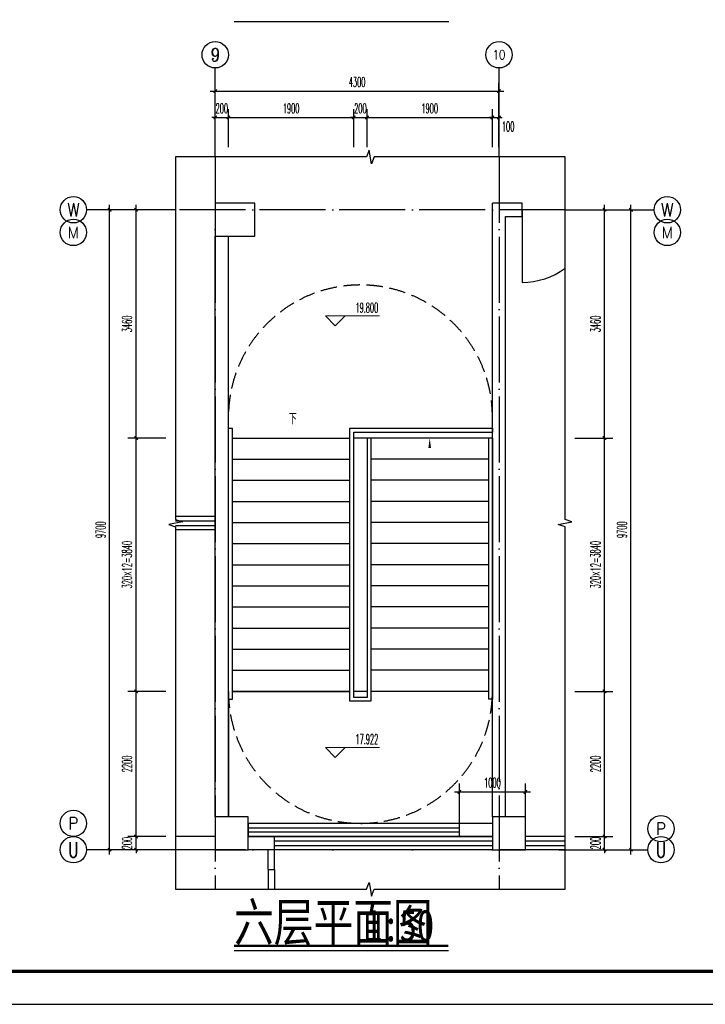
# Model space of a CAD drawing. Extents: x 1779708 to 7299578, y -1121471 to 88434.
# Tile 719 of 1056: x 6187186 to 6197575, y -973850 to -958926. Entities that reach past the tile are written whole.
import ezdxf
from ezdxf.enums import TextEntityAlignment as Align

# ---------------------------------------------------------------- set-up
doc = ezdxf.new("R2010")
doc.units = 0
doc.header["$LTSCALE"] = 1000
doc.header["$MEASUREMENT"] = 0
doc.linetypes.add('DASH', pattern=[0.35, 0.25, -0.1])
doc.linetypes.add('DOTE', pattern=[2.42, 2, -0.2, 0.02, -0.2])
doc.layers.get('0').update_dxf_attribs({"linetype": 'CONTINUOUS'})
doc.layers.get('Defpoints').update_dxf_attribs({"linetype": 'CONTINUOUS'})
for name, color, linetype in [('AXIS', 3, 'CONTINUOUS'), ('AXIS_TEXT', 7, 'CONTINUOUS'), ('DIM_SYMB', 3, 'CONTINUOUS'), ('DOTE', 1, 'DOTE'), ('PUB_DIM', 3, 'CONTINUOUS'), ('PUB_TEXT', 7, 'CONTINUOUS'), ('PUB_TITLE', 4, 'CONTINUOUS'), ('STAIR', 2, 'CONTINUOUS'), ('WALL', 255, 'CONTINUOUS'), ('WINDOW', 2, 'CONTINUOUS'), ('可见线', 6, 'CONTINUOUS'), ('填充细线', 8, 'CONTINUOUS'), ('室外构件', 4, 'CONTINUOUS'), ('栏杆', 6, 'CONTINUOUS')]:
    doc.layers.add(name, color=color, linetype=linetype)
doc.layers.add('DIM_ELEV', color=3, linetype='CONTINUOUS', lineweight=13)
doc.styles.add('-仿宋_GB2312', font='txt', dxfattribs={"width": 0.8})
doc.styles.add('_TCH_AXIS', font='COMPLEX', dxfattribs={"bigfont": 'GBCBIG'})
doc.styles.add('_TCH_DIM', font='SIMPLEX.shx', dxfattribs={"width": 0.7, "bigfont": 'GBCBIG.shx'})
doc.styles.add('_TCH_DIM_T3', font='SIMPLEX.shx', dxfattribs={"width": 0.494118, "bigfont": 'GBCBIG.shx'})
doc.styles.add('COMPLEX', font='COMPLEX')
doc.dimstyles.new('_TCH_ARCH&&50', dxfattribs={"dimtxt": 148.75, "dimasz": 50, "dimexe": 125, "dimexo": 150, "dimgap": 63.125, "dimtad": 1, "dimdec": 0, "dimzin": 0, "dimdsep": 46, "dimtxsty": '_TCH_DIM_T3', "dimblk": 'ARCHTICK', "dimcen": 0.09, "dimdle": 75, "dimclrt": 7, "dimazin": 2, "dimtfac": 1, "dimtdec": 0, "dimtix": 1, "dimtmove": 2, "dimatfit": 3, "dimfxl": 250, "dimtolj": 1, "dimtzin": 0, "dimarcsym": 0})

# ---------------------------------------------------------------- blocks, each defined once
blk = doc.blocks.new('A$C3D8761CE')
at = {"layer": 'PUB_TITLE'}
blk.add_lwpolyline([(0, 0), (84100, 0), (84100, 59400), (0, 59400)], close=True, dxfattribs=at)
at = {"layer": 'PUB_TITLE', "const_width": 100}
blk.add_lwpolyline([(2500, 1000), (83100, 1000), (83100, 58400), (2500, 58400)], close=True, dxfattribs=at)
blk = doc.blocks.new('_AXISO')
blk.add_circle((0, 0), 0.5)
at = {"layer": 'AXIS_TEXT', "style": 'COMPLEX', "width": 1.041667}
blk.add_attdef('A', text='', height=0.56, dxfattribs=at).set_placement((-0.25, -0.28), (0.25, -0.28), align=Align.FIT)
blk = doc.blocks.new('_ArchTick')
at = {"color": 0, "linetype": 'ByBlock', "const_width": 0.4}
blk.add_lwpolyline([(-0.5, -0.5), (0.5, 0.5)], dxfattribs=at)
blk = doc.blocks.new('*D2071')
at = {"layer": 'Defpoints', "color": 0, "transparency": 16777216}
for p in [(6195449, -961807), (6196049, -961807), (6195449, -965267)]:
    blk.add_point(p, dxfattribs=at)
at = {"layer": 'PUB_DIM', "color": 0, "lineweight": -2, "transparency": 16777216}
for p, q in [((6195599, -961807), (6196174, -961807)), ((6196049, -965342), (6196049, -961732)), ((6195599, -965267), (6196174, -965267))]:
    blk.add_line(p, q, dxfattribs=at)
at = {"layer": 'PUB_DIM', "color": 0, "lineweight": -2, "transparency": 16777216, "xscale": 50, "yscale": 50, "zscale": 50}
for p, rotation in [((6196049, -961807), 90), ((6196049, -965267), 270)]:
    blk.add_blockref('_ArchTick', p, dxfattribs=dict(at, rotation=rotation))
at = {"layer": 'PUB_DIM', "color": 7, "transparency": 16777216, "insert": (6195912, -963537), "char_height": 148.8, "attachment_point": 5, "rotation": 90, "style": '_TCH_DIM_T3'}
blk.add_mtext('\\A1;3460', dxfattribs=at)
blk = doc.blocks.new('*D2072')
at = {"layer": 'Defpoints', "color": 0, "transparency": 16777216}
for p in [(6195449, -965267), (6196049, -965267), (6195449, -969107)]:
    blk.add_point(p, dxfattribs=at)
at = {"layer": 'PUB_DIM', "color": 0, "lineweight": -2, "transparency": 16777216}
for p, q in [((6195599, -965267), (6196174, -965267)), ((6196049, -969182), (6196049, -965192)), ((6195599, -969107), (6196174, -969107))]:
    blk.add_line(p, q, dxfattribs=at)
at = {"layer": 'PUB_DIM', "color": 0, "lineweight": -2, "transparency": 16777216, "xscale": 50, "yscale": 50, "zscale": 50}
for p, rotation in [((6196049, -965267), 90), ((6196049, -969107), 270)]:
    blk.add_blockref('_ArchTick', p, dxfattribs=dict(at, rotation=rotation))
at = {"layer": 'PUB_DIM', "color": 7, "transparency": 16777216, "insert": (6195912, -967187), "char_height": 148.75, "attachment_point": 5, "rotation": 90, "style": '_TCH_DIM_T3'}
blk.add_mtext('\\A1;320×12=3840', dxfattribs=at)
blk = doc.blocks.new('*D2073')
at = {"layer": 'Defpoints', "color": 0, "transparency": 16777216}
for p in [(6195449, -969107), (6196049, -969107), (6195449, -971307)]:
    blk.add_point(p, dxfattribs=at)
at = {"layer": 'PUB_DIM', "color": 0, "lineweight": -2, "transparency": 16777216}
for p, q in [((6195599, -969107), (6196174, -969107)), ((6196049, -971382), (6196049, -969032)), ((6195599, -971307), (6196174, -971307))]:
    blk.add_line(p, q, dxfattribs=at)
at = {"layer": 'PUB_DIM', "color": 0, "lineweight": -2, "transparency": 16777216, "xscale": 50, "yscale": 50, "zscale": 50}
for p, rotation in [((6196049, -969107), 90), ((6196049, -971307), 270)]:
    blk.add_blockref('_ArchTick', p, dxfattribs=dict(at, rotation=rotation))
at = {"layer": 'PUB_DIM', "color": 7, "transparency": 16777216, "insert": (6195912, -970207), "char_height": 148.8, "attachment_point": 5, "rotation": 90, "style": '_TCH_DIM_T3'}
blk.add_mtext('\\A1;2200', dxfattribs=at)
blk = doc.blocks.new('*D2074')
at = {"layer": 'Defpoints', "color": 0, "transparency": 16777216}
for p in [(6195449, -971307), (6196049, -971307), (6195449, -971507)]:
    blk.add_point(p, dxfattribs=at)
at = {"layer": 'PUB_DIM', "color": 0, "lineweight": -2, "transparency": 16777216}
for p, q in [((6195599, -971307), (6196174, -971307)), ((6196049, -971307), (6196049, -971257)), ((6196049, -971507), (6196049, -971307)), ((6195599, -971507), (6196174, -971507)), ((6196049, -971507), (6196049, -971557))]:
    blk.add_line(p, q, dxfattribs=at)
at = {"layer": 'PUB_DIM', "color": 0, "lineweight": -2, "transparency": 16777216, "xscale": 50, "yscale": 50, "zscale": 50}
for p, rotation in [((6196049, -971307), 270), ((6196049, -971507), 90)]:
    blk.add_blockref('_ArchTick', p, dxfattribs=dict(at, rotation=rotation))
at = {"layer": 'PUB_DIM', "color": 7, "transparency": 16777216, "insert": (6195912, -971407), "char_height": 148.8, "attachment_point": 5, "rotation": 90, "style": '_TCH_DIM_T3'}
blk.add_mtext('\\A1;200', dxfattribs=at)
blk = doc.blocks.new('*D2075')
at = {"layer": 'Defpoints', "color": 0, "transparency": 16777216}
for p in [(6188950, -961807), (6189550, -961807), (6189550, -965267)]:
    blk.add_point(p, dxfattribs=at)
at = {"layer": 'PUB_DIM', "color": 0, "lineweight": -2, "transparency": 16777216}
for p, q in [((6189400, -961807), (6188825, -961807)), ((6188950, -965342), (6188950, -961732)), ((6189400, -965267), (6188825, -965267))]:
    blk.add_line(p, q, dxfattribs=at)
at = {"layer": 'PUB_DIM', "color": 0, "lineweight": -2, "transparency": 16777216, "xscale": 50, "yscale": 50, "zscale": 50}
for p, rotation in [((6188950, -961807), 90), ((6188950, -965267), 270)]:
    blk.add_blockref('_ArchTick', p, dxfattribs=dict(at, rotation=rotation))
at = {"layer": 'PUB_DIM', "color": 7, "transparency": 16777216, "insert": (6188813, -963537), "char_height": 148.8, "attachment_point": 5, "rotation": 90, "style": '_TCH_DIM_T3'}
blk.add_mtext('\\A1;3460', dxfattribs=at)
blk = doc.blocks.new('*D2076')
at = {"layer": 'Defpoints', "color": 0, "transparency": 16777216}
for p in [(6188950, -965267), (6189550, -965267), (6189550, -969107)]:
    blk.add_point(p, dxfattribs=at)
at = {"layer": 'PUB_DIM', "color": 0, "lineweight": -2, "transparency": 16777216}
for p, q in [((6189400, -965267), (6188825, -965267)), ((6188950, -969182), (6188950, -965192)), ((6189400, -969107), (6188825, -969107))]:
    blk.add_line(p, q, dxfattribs=at)
at = {"layer": 'PUB_DIM', "color": 0, "lineweight": -2, "transparency": 16777216, "xscale": 50, "yscale": 50, "zscale": 50}
for p, rotation in [((6188950, -965267), 90), ((6188950, -969107), 270)]:
    blk.add_blockref('_ArchTick', p, dxfattribs=dict(at, rotation=rotation))
at = {"layer": 'PUB_DIM', "color": 7, "transparency": 16777216, "insert": (6188813, -967187), "char_height": 148.75, "attachment_point": 5, "rotation": 90, "style": '_TCH_DIM_T3'}
blk.add_mtext('\\A1;320×12=3840', dxfattribs=at)
blk = doc.blocks.new('*D2077')
at = {"layer": 'Defpoints', "color": 0, "transparency": 16777216}
for p in [(6188950, -969107), (6189550, -969107), (6189550, -971307)]:
    blk.add_point(p, dxfattribs=at)
at = {"layer": 'PUB_DIM', "color": 0, "lineweight": -2, "transparency": 16777216}
for p, q in [((6189400, -969107), (6188825, -969107)), ((6188950, -971382), (6188950, -969032)), ((6189400, -971307), (6188825, -971307))]:
    blk.add_line(p, q, dxfattribs=at)
at = {"layer": 'PUB_DIM', "color": 0, "lineweight": -2, "transparency": 16777216, "xscale": 50, "yscale": 50, "zscale": 50}
for p, rotation in [((6188950, -969107), 90), ((6188950, -971307), 270)]:
    blk.add_blockref('_ArchTick', p, dxfattribs=dict(at, rotation=rotation))
at = {"layer": 'PUB_DIM', "color": 7, "transparency": 16777216, "insert": (6188813, -970207), "char_height": 148.8, "attachment_point": 5, "rotation": 90, "style": '_TCH_DIM_T3'}
blk.add_mtext('\\A1;2200', dxfattribs=at)
blk = doc.blocks.new('*D2078')
at = {"layer": 'Defpoints', "color": 0, "transparency": 16777216}
for p in [(6188950, -971307), (6189550, -971307), (6189550, -971507)]:
    blk.add_point(p, dxfattribs=at)
at = {"layer": 'PUB_DIM', "color": 0, "lineweight": -2, "transparency": 16777216}
for p, q in [((6189400, -971307), (6188825, -971307)), ((6188950, -971307), (6188950, -971257)), ((6188950, -971507), (6188950, -971307)), ((6189400, -971507), (6188825, -971507)), ((6188950, -971507), (6188950, -971557))]:
    blk.add_line(p, q, dxfattribs=at)
at = {"layer": 'PUB_DIM', "color": 0, "lineweight": -2, "transparency": 16777216, "xscale": 50, "yscale": 50, "zscale": 50}
for p, rotation in [((6188950, -971307), 270), ((6188950, -971507), 90)]:
    blk.add_blockref('_ArchTick', p, dxfattribs=dict(at, rotation=rotation))
at = {"layer": 'PUB_DIM', "color": 7, "transparency": 16777216, "insert": (6188813, -971407), "char_height": 148.8, "attachment_point": 5, "rotation": 90, "style": '_TCH_DIM_T3'}
blk.add_mtext('\\A1;200', dxfattribs=at)
blk = doc.blocks.new('*D2079')
at = {"layer": 'Defpoints', "color": 0, "transparency": 16777216}
for p in [(6188549, -961807), (6189150, -961807), (6189150, -971507)]:
    blk.add_point(p, dxfattribs=at)
at = {"layer": 'PUB_DIM', "color": 0, "lineweight": -2, "transparency": 16777216}
for p, q in [((6189000, -961807), (6188424, -961807)), ((6188549, -971582), (6188549, -961732)), ((6189000, -971507), (6188424, -971507))]:
    blk.add_line(p, q, dxfattribs=at)
at = {"layer": 'PUB_DIM', "color": 0, "lineweight": -2, "transparency": 16777216, "xscale": 50, "yscale": 50, "zscale": 50}
for p, rotation in [((6188549, -961807), 90), ((6188549, -971507), 270)]:
    blk.add_blockref('_ArchTick', p, dxfattribs=dict(at, rotation=rotation))
at = {"layer": 'PUB_DIM', "color": 7, "transparency": 16777216, "insert": (6188412, -966657), "char_height": 148.8, "attachment_point": 5, "rotation": 90, "style": '_TCH_DIM_T3'}
blk.add_mtext('\\A1;9700', dxfattribs=at)
blk = doc.blocks.new('*D2080')
at = {"layer": 'Defpoints', "color": 0, "transparency": 16777216}
for p in [(6195848, -961807), (6196449, -961807), (6195848, -971507)]:
    blk.add_point(p, dxfattribs=at)
at = {"layer": 'PUB_DIM', "color": 0, "lineweight": -2, "transparency": 16777216}
for p, q in [((6195998, -961807), (6196574, -961807)), ((6196449, -971582), (6196449, -961732)), ((6195998, -971507), (6196574, -971507))]:
    blk.add_line(p, q, dxfattribs=at)
at = {"layer": 'PUB_DIM', "color": 0, "lineweight": -2, "transparency": 16777216, "xscale": 50, "yscale": 50, "zscale": 50}
for p, rotation in [((6196449, -961807), 90), ((6196449, -971507), 270)]:
    blk.add_blockref('_ArchTick', p, dxfattribs=dict(at, rotation=rotation))
at = {"layer": 'PUB_DIM', "color": 7, "transparency": 16777216, "insert": (6196312, -966657), "char_height": 148.8, "attachment_point": 5, "rotation": 90, "style": '_TCH_DIM_T3'}
blk.add_mtext('\\A1;9700', dxfattribs=at)
blk = doc.blocks.new('*D2081')
at = {"layer": 'Defpoints', "color": 0, "transparency": 16777216}
for p in [(6194449, -960408), (6194349, -961008), (6194449, -961008)]:
    blk.add_point(p, dxfattribs=at)
at = {"layer": 'PUB_DIM', "color": 0, "lineweight": -2, "transparency": 16777216}
for p, q in [((6194349, -960858), (6194349, -960283)), ((6194449, -960858), (6194449, -960283)), ((6194349, -960408), (6194299, -960408)), ((6194349, -960408), (6194449, -960408)), ((6194449, -960408), (6194499, -960408))]:
    blk.add_line(p, q, dxfattribs=at)
at = {"layer": 'PUB_DIM', "color": 0, "lineweight": -2, "transparency": 16777216, "xscale": 50, "yscale": 50, "zscale": 50}
blk.add_blockref('_ArchTick', (6194349, -960408), dxfattribs=at)
at = {"layer": 'PUB_DIM', "color": 0, "lineweight": -2, "transparency": 16777216, "xscale": 50, "yscale": 50, "zscale": 50, "rotation": 180}
blk.add_blockref('_ArchTick', (6194449, -960408), dxfattribs=at)
at = {"layer": 'PUB_DIM', "color": 7, "transparency": 16777216, "insert": (6194587, -960546), "char_height": 148.8, "attachment_point": 5, "style": '_TCH_DIM_T3'}
blk.add_mtext('\\A1;100', dxfattribs=at)
blk = doc.blocks.new('*D2082')
at = {"layer": 'Defpoints', "color": 0, "transparency": 16777216}
for p in [(6194349, -960408), (6192449, -961008), (6194349, -961008)]:
    blk.add_point(p, dxfattribs=at)
at = {"layer": 'PUB_DIM', "color": 0, "lineweight": -2, "transparency": 16777216}
for p, q in [((6192449, -960858), (6192449, -960283)), ((6194349, -960858), (6194349, -960283)), ((6192374, -960408), (6194424, -960408))]:
    blk.add_line(p, q, dxfattribs=at)
at = {"layer": 'PUB_DIM', "color": 0, "lineweight": -2, "transparency": 16777216, "xscale": 50, "yscale": 50, "zscale": 50, "rotation": 180}
blk.add_blockref('_ArchTick', (6192449, -960408), dxfattribs=at)
at = {"layer": 'PUB_DIM', "color": 0, "lineweight": -2, "transparency": 16777216, "xscale": 50, "yscale": 50, "zscale": 50}
blk.add_blockref('_ArchTick', (6194349, -960408), dxfattribs=at)
at = {"layer": 'PUB_DIM', "color": 7, "transparency": 16777216, "insert": (6193399, -960271), "char_height": 148.8, "attachment_point": 5, "style": '_TCH_DIM_T3'}
blk.add_mtext('\\A1;1900', dxfattribs=at)
blk = doc.blocks.new('*D2083')
at = {"layer": 'Defpoints', "color": 0, "transparency": 16777216}
for p in [(6192449, -960408), (6192249, -961008), (6192449, -961008)]:
    blk.add_point(p, dxfattribs=at)
at = {"layer": 'PUB_DIM', "color": 0, "lineweight": -2, "transparency": 16777216}
for p, q in [((6192249, -960858), (6192249, -960283)), ((6192449, -960858), (6192449, -960283)), ((6192249, -960408), (6192199, -960408)), ((6192249, -960408), (6192449, -960408)), ((6192449, -960408), (6192499, -960408))]:
    blk.add_line(p, q, dxfattribs=at)
at = {"layer": 'PUB_DIM', "color": 0, "lineweight": -2, "transparency": 16777216, "xscale": 50, "yscale": 50, "zscale": 50}
blk.add_blockref('_ArchTick', (6192249, -960408), dxfattribs=at)
at = {"layer": 'PUB_DIM', "color": 0, "lineweight": -2, "transparency": 16777216, "xscale": 50, "yscale": 50, "zscale": 50, "rotation": 180}
blk.add_blockref('_ArchTick', (6192449, -960408), dxfattribs=at)
at = {"layer": 'PUB_DIM', "color": 7, "transparency": 16777216, "insert": (6192349, -960271), "char_height": 148.8, "attachment_point": 5, "style": '_TCH_DIM_T3'}
blk.add_mtext('\\A1;200', dxfattribs=at)
blk = doc.blocks.new('*D2084')
at = {"layer": 'Defpoints', "color": 0, "transparency": 16777216}
for p in [(6192249, -960408), (6190349, -961008), (6192249, -961008)]:
    blk.add_point(p, dxfattribs=at)
at = {"layer": 'PUB_DIM', "color": 0, "lineweight": -2, "transparency": 16777216}
for p, q in [((6190349, -960858), (6190349, -960283)), ((6192249, -960858), (6192249, -960283)), ((6190274, -960408), (6192324, -960408))]:
    blk.add_line(p, q, dxfattribs=at)
at = {"layer": 'PUB_DIM', "color": 0, "lineweight": -2, "transparency": 16777216, "xscale": 50, "yscale": 50, "zscale": 50, "rotation": 180}
blk.add_blockref('_ArchTick', (6190349, -960408), dxfattribs=at)
at = {"layer": 'PUB_DIM', "color": 0, "lineweight": -2, "transparency": 16777216, "xscale": 50, "yscale": 50, "zscale": 50}
blk.add_blockref('_ArchTick', (6192249, -960408), dxfattribs=at)
at = {"layer": 'PUB_DIM', "color": 7, "transparency": 16777216, "insert": (6191299, -960271), "char_height": 148.8, "attachment_point": 5, "style": '_TCH_DIM_T3'}
blk.add_mtext('\\A1;1900', dxfattribs=at)
blk = doc.blocks.new('*D2085')
at = {"layer": 'Defpoints', "color": 0, "transparency": 16777216}
for p in [(6190349, -960408), (6190149, -961008), (6190349, -961008)]:
    blk.add_point(p, dxfattribs=at)
at = {"layer": 'PUB_DIM', "color": 0, "lineweight": -2, "transparency": 16777216}
for p, q in [((6190149, -960858), (6190149, -960283)), ((6190349, -960858), (6190349, -960283)), ((6190149, -960408), (6190099, -960408)), ((6190149, -960408), (6190349, -960408)), ((6190349, -960408), (6190399, -960408))]:
    blk.add_line(p, q, dxfattribs=at)
at = {"layer": 'PUB_DIM', "color": 0, "lineweight": -2, "transparency": 16777216, "xscale": 50, "yscale": 50, "zscale": 50}
blk.add_blockref('_ArchTick', (6190149, -960408), dxfattribs=at)
at = {"layer": 'PUB_DIM', "color": 0, "lineweight": -2, "transparency": 16777216, "xscale": 50, "yscale": 50, "zscale": 50, "rotation": 180}
blk.add_blockref('_ArchTick', (6190349, -960408), dxfattribs=at)
at = {"layer": 'PUB_DIM', "color": 7, "transparency": 16777216, "insert": (6190249, -960271), "char_height": 148.8, "attachment_point": 5, "style": '_TCH_DIM_T3'}
blk.add_mtext('\\A1;200', dxfattribs=at)
blk = doc.blocks.new('*D2086')
at = {"layer": 'Defpoints', "color": 0, "transparency": 16777216}
for p in [(6194449, -960008), (6190149, -960608), (6194449, -960608)]:
    blk.add_point(p, dxfattribs=at)
at = {"layer": 'PUB_DIM', "color": 0, "lineweight": -2, "transparency": 16777216}
for p, q in [((6190149, -960458), (6190149, -959883)), ((6194449, -960458), (6194449, -959883)), ((6190074, -960008), (6194524, -960008))]:
    blk.add_line(p, q, dxfattribs=at)
at = {"layer": 'PUB_DIM', "color": 0, "lineweight": -2, "transparency": 16777216, "xscale": 50, "yscale": 50, "zscale": 50, "rotation": 180}
blk.add_blockref('_ArchTick', (6190149, -960008), dxfattribs=at)
at = {"layer": 'PUB_DIM', "color": 0, "lineweight": -2, "transparency": 16777216, "xscale": 50, "yscale": 50, "zscale": 50}
blk.add_blockref('_ArchTick', (6194449, -960008), dxfattribs=at)
at = {"layer": 'PUB_DIM', "color": 7, "transparency": 16777216, "insert": (6192299, -959871), "char_height": 148.8, "attachment_point": 5, "style": '_TCH_DIM_T3'}
blk.add_mtext('\\A1;4300', dxfattribs=at)
blk = doc.blocks.new('*D2109')
at = {"layer": 'Defpoints', "color": 0, "transparency": 16777216}
for p in [(6194849, -970630), (6193849, -971307), (6194849, -971307)]:
    blk.add_point(p, dxfattribs=at)
at = {"layer": 'PUB_DIM', "color": 0, "lineweight": -2, "transparency": 16777216}
for p, q in [((6193774, -970630), (6194924, -970630)), ((6193849, -971157), (6193849, -970505)), ((6194849, -971157), (6194849, -970505))]:
    blk.add_line(p, q, dxfattribs=at)
at = {"layer": 'PUB_DIM', "color": 0, "lineweight": -2, "transparency": 16777216, "xscale": 50, "yscale": 50, "zscale": 50, "rotation": 180}
blk.add_blockref('_ArchTick', (6193849, -970630), dxfattribs=at)
at = {"layer": 'PUB_DIM', "color": 0, "lineweight": -2, "transparency": 16777216, "xscale": 50, "yscale": 50, "zscale": 50}
blk.add_blockref('_ArchTick', (6194849, -970630), dxfattribs=at)
at = {"layer": 'PUB_DIM', "color": 7, "transparency": 16777216, "insert": (6194349, -970492), "char_height": 148.8, "attachment_point": 5, "style": '_TCH_DIM_T3'}
blk.add_mtext('\\A1;1000', dxfattribs=at)

msp = doc.modelspace()

# ---------------------------------------------------------------- linework, layer by layer
at = {"layer": 'AXIS'}
for p, q in [((6190149.2, -961008.4), (6190149.2, -959658.4)), ((6194449.2, -961008.4), (6194449.2, -959658.4)), ((6189549.2, -961807.4), (6188199.2, -961807.4)), ((6195449.2, -961807.4), (6196799.2, -961807.4)), ((6189549.2, -971507.4), (6188199.2, -971507.4)), ((6195353.8, -971507.4), (6196703.8, -971507.4))]:
    msp.add_line(p, q, dxfattribs=at)
for centre in [(6190149.2, -959458.4), (6194449.2, -959458.4), (6187999.2, -962151), (6196999.2, -962151), (6187999.2, -971107.4), (6196903.8, -971188.6)]:
    msp.add_circle(centre, 200, dxfattribs=at)
at = {"layer": 'DIM_ELEV'}
for p, q in [((6191967.9, -963567), (6191817.9, -963417)), ((6191817.9, -963417), (6192638.1, -963417)), ((6191967.9, -963567), (6192117.9, -963417)), ((6191967.9, -970107.4), (6191817.9, -969957.4)), ((6191817.9, -969957.4), (6192638.1, -969957.4)), ((6191967.9, -970107.4), (6192117.9, -969957.4))]:
    msp.add_line(p, q, dxfattribs=at)
at = {"layer": 'DIM_SYMB'}
for points in [[(6190437, -958952.6), (6193689.5, -958952.6)], [(6195449.2, -961007.4), (6192555.4, -961007.4), (6192517.2, -961112.4), (6192480.2, -960902.4), (6192442.9, -961007.4), (6189549.2, -961007.4)], [(6189549.2, -961007.4), (6189549.2, -966501.2), (6189654.2, -966539.4), (6189444.2, -966576.4), (6189549.2, -966613.7), (6189549.2, -972107.4)], [(6195449.2, -972107.4), (6195449.2, -966613.7), (6195344.2, -966575.4), (6195554.2, -966538.4), (6195449.2, -966501.2), (6195449.2, -961007.4)], [(6189549.2, -972107.4), (6192442.9, -972107.4), (6192481.2, -972002.4), (6192518.2, -972212.4), (6192555.4, -972107.4), (6195449.2, -972107.4)], [(6190434.3, -973035.6), (6193681.7, -973035.6)]]:
    msp.add_lwpolyline(points, dxfattribs=at)
msp.add_lwpolyline([(6191299.2, -965107.4, 0, 0, 0), (6191299.2, -970107.4, 0, 0, 0), (6193399.2, -970107.4, 0, 0, 0), (6193399.2, -965267.4, 0, 40, 0), (6193399.2, -965417.4, 0, 0, 0)], format="xyseb", dxfattribs=at)
at = {"layer": 'DIM_SYMB', "const_width": 35}
msp.add_lwpolyline([(6190434.3, -972965.6), (6193681.7, -972965.6)], dxfattribs=at)
at = {"layer": 'DOTE', "ltscale": 0.5}
for p, q in [((6190149.2, -961007.4), (6190149.2, -972107.4)), ((6194449.2, -961007.4), (6194449.2, -972107.4)), ((6195449.2, -961807.4), (6189549.2, -961807.4)), ((6195449.2, -971507.4), (6189549.2, -971507.4))]:
    msp.add_line(p, q, dxfattribs=at)
at = {"layer": 'STAIR'}
for p, q in [((6190349.2, -969227.4), (6190349.2, -965117.4)), ((6190349.2, -965117.4), (6190409.2, -965117.4)), ((6190409.2, -969227.4), (6190409.2, -965117.4)), ((6192189.2, -969257.4), (6192189.2, -965117.4)), ((6192189.2, -965117.4), (6194349.2, -965117.4)), ((6194349.2, -965117.4), (6194349.2, -965177.4)), ((6190349.2, -969107.4), (6190349.2, -965267.4)), ((6190409.2, -965267.4), (6192189.2, -965267.4)), ((6192249.2, -969197.4), (6192249.2, -965177.4)), ((6192249.2, -965177.4), (6194349.2, -965177.4)), ((6192249.2, -969107.4), (6192249.2, -965267.4)), ((6192449.2, -965267.4), (6192249.2, -965267.4)), ((6192449.2, -965267.4), (6192449.2, -965404.9)), ((6192509.2, -965267.4), (6192449.2, -965267.4)), ((6192449.2, -965267.4), (6192449.2, -969197.4)), ((6192509.2, -965267.4), (6192449.2, -965267.4)), ((6194289.2, -965267.4), (6192509.2, -965267.4)), ((6192509.2, -965267.4), (6192509.2, -969257.4)), ((6194349.2, -965267.4), (6194289.2, -965267.4)), ((6194289.2, -965267.4), (6194289.2, -969227.4)), ((6194349.2, -965267.4), (6194289.2, -965267.4)), ((6194349.2, -965267.4), (6194349.2, -969107.4)), ((6194349.2, -965267.4), (6194349.2, -969227.4)), ((6192449.2, -965404.9), (6192449.2, -969107.4)), ((6190409.2, -965587.4), (6192189.2, -965587.4)), ((6194289.2, -965587.4), (6192509.2, -965587.4)), ((6190409.2, -965907.4), (6192189.2, -965907.4)), ((6194289.2, -965907.4), (6192509.2, -965907.4)), ((6190409.2, -966227.4), (6192189.2, -966227.4)), ((6194289.2, -966227.4), (6192509.2, -966227.4)), ((6190409.2, -966547.4), (6192189.2, -966547.4)), ((6194289.2, -966547.4), (6192509.2, -966547.4)), ((6190409.2, -966867.4), (6192189.2, -966867.4)), ((6194289.2, -966867.4), (6192509.2, -966867.4)), ((6190409.2, -967187.4), (6192189.2, -967187.4)), ((6194289.2, -967187.4), (6192509.2, -967187.4)), ((6190409.2, -967507.4), (6192189.2, -967507.4)), ((6194289.2, -967507.4), (6192509.2, -967507.4)), ((6190409.2, -967827.4), (6192189.2, -967827.4)), ((6194289.2, -967827.4), (6192509.2, -967827.4)), ((6190409.2, -968147.4), (6192189.2, -968147.4)), ((6194289.2, -968147.4), (6192509.2, -968147.4)), ((6190409.2, -968467.4), (6192189.2, -968467.4)), ((6194289.2, -968467.4), (6192509.2, -968467.4)), ((6190409.2, -968787.4), (6192189.2, -968787.4)), ((6194289.2, -968787.4), (6192509.2, -968787.4)), ((6190349.2, -969107.4), (6190349.2, -969227.4)), ((6190409.2, -969107.4), (6192189.2, -969107.4)), ((6192189.2, -969107.4), (6190409.2, -969107.4)), ((6192449.2, -969107.4), (6192249.2, -969107.4)), ((6194289.2, -969107.4), (6192509.2, -969107.4)), ((6194289.2, -969107.4), (6192509.2, -969107.4)), ((6194349.2, -969227.4), (6194349.2, -969107.4)), ((6190349.2, -969227.4), (6190409.2, -969227.4)), ((6190349.2, -969227.4), (6190349.2, -971007.4)), ((6192509.2, -969257.4), (6192189.2, -969257.4)), ((6192449.2, -969197.4), (6192249.2, -969197.4)), ((6194349.2, -969227.4), (6194289.2, -969227.4)), ((6194349.2, -971007.4), (6194349.2, -969227.4)), ((6190649.2, -971307.4), (6194349.2, -971307.4))]:
    msp.add_line(p, q, dxfattribs=at)
at = {"layer": 'WALL'}
for p, q in [((6190749.2, -961707.4), (6190149.2, -961707.4)), ((6190149.2, -961707.4), (6190149.2, -962207.4)), ((6190749.2, -962207.4), (6190749.2, -961707.4)), ((6194349.2, -971007.4), (6194349.2, -961707.4)), ((6194799.2, -961707.4), (6194349.2, -961707.4)), ((6194799.2, -961907.4), (6194799.2, -961707.4)), ((6194549.2, -971007.4), (6194549.2, -961907.4)), ((6194549.2, -961907.4), (6194799.2, -961907.4)), ((6190149.2, -971007.4), (6190149.2, -962207.4)), ((6190149.2, -962207.4), (6190749.2, -962207.4)), ((6190349.2, -971007.4), (6190349.2, -962207.4)), ((6190649.2, -971007.4), (6190149.2, -971007.4)), ((6190149.2, -971007.4), (6190149.2, -971507.4)), ((6190649.2, -971507.4), (6190649.2, -971007.4)), ((6194849.2, -971007.4), (6194349.2, -971007.4)), ((6194349.2, -971007.4), (6194349.2, -971507.4)), ((6194849.2, -971507.4), (6194849.2, -971007.4)), ((6194349.2, -971107.4), (6193849.2, -971107.4)), ((6193849.2, -971307.4), (6193849.2, -971107.4)), ((6190149.2, -971307.4), (6189549.2, -971307.4)), ((6190949.2, -971307.4), (6190649.2, -971307.4)), ((6191049.2, -971307.4), (6190949.2, -971307.4)), ((6191049.2, -971507.4), (6191049.2, -971307.4)), ((6194349.2, -971307.4), (6193849.2, -971307.4)), ((6190149.2, -971507.4), (6189549.2, -971507.4)), ((6190149.2, -971507.4), (6190649.2, -971507.4)), ((6190949.2, -971507.4), (6190649.2, -971507.4)), ((6190949.2, -971807.4), (6190949.2, -971507.4)), ((6191049.2, -971807.4), (6191049.2, -971507.4)), ((6194349.2, -971507.4), (6194849.2, -971507.4)), ((6190949.2, -971807.4), (6191049.2, -971807.4))]:
    msp.add_line(p, q, dxfattribs=at)
at = {"layer": 'WINDOW'}
for p, q in [((6194799.2, -961807.4), (6194799.2, -962907.4)), ((6191049.2, -971507.4), (6191049.2, -971307.4)), ((6194349.2, -971307.4), (6191049.2, -971307.4)), ((6191049.2, -971374.1), (6194349.2, -971374.1)), ((6194349.2, -971307.4), (6194349.2, -971507.4)), ((6195449.2, -971307.4), (6194849.2, -971307.4)), ((6194849.2, -971374.1), (6195449.2, -971374.1)), ((6191049.2, -971440.7), (6194349.2, -971440.7)), ((6194349.2, -971507.4), (6191049.2, -971507.4)), ((6194849.2, -971440.7), (6195449.2, -971440.7)), ((6195449.2, -971507.4), (6194849.2, -971507.4))]:
    msp.add_line(p, q, dxfattribs=at)
msp.add_arc((6194799.2, -961807.4), 1100, 270, 306.22155, dxfattribs=at)
at = {"layer": '填充细线', "linetype": 'DASH'}
for centre, start, end in [((6192349.2, -964947.4), 0, 180), ((6192349.2, -969107.4), 180, 360)]:
    msp.add_arc(centre, 2000, start, end, dxfattribs=at)
at = {"layer": '室外构件'}
msp.add_lwpolyline([(6193849.2, -971107.4), (6190649.2, -971107.4), (6190649.2, -971307.4), (6193849.2, -971307.4)], close=True, dxfattribs=at)
for points in [[(6190649.2, -971177.4), (6193849.2, -971177.4)], [(6190649.2, -971237.4), (6193849.2, -971237.4)]]:
    msp.add_lwpolyline(points, dxfattribs=at)
at = {"layer": '栏杆'}
for p, q in [((6190149.2, -966457.4), (6189549.2, -966457.4)), ((6189549.2, -966524.1), (6190149.2, -966524.1)), ((6189549.2, -966590.7), (6190149.2, -966590.7)), ((6190149.2, -966657.4), (6189549.2, -966657.4))]:
    msp.add_line(p, q, dxfattribs=at)
for points in [[(6190949.2, -971807.4), (6190949.2, -972107.4)], [(6191049.2, -971807.4), (6191049.2, -972107.4)]]:
    msp.add_lwpolyline(points, dxfattribs=at)

# ---------------------------------------------------------------- block references
at = {"layer": 'AXIS'}
ref = msp.add_blockref('_AXISO', (6187999.2, -961807.4), dxfattribs=dict(at, xscale=400, yscale=400, zscale=400))
ref.add_attrib('A', 'W', dxfattribs={"layer": 'AXIS_TEXT', "height": 202.8, "style": '_TCH_AXIS', "width": 0.909091}).set_placement((6187902.6, -961908.8), (6188095.7, -961908.8), align=Align.FIT)
ref = msp.add_blockref('_AXISO', (6196999.2, -961807.4), dxfattribs=dict(at, xscale=400, yscale=400, zscale=400))
ref.add_attrib('A', 'W', dxfattribs={"layer": 'AXIS_TEXT', "height": 202.8, "style": '_TCH_AXIS', "width": 0.909091}).set_placement((6196902.6, -961908.8), (6197095.7, -961908.8), align=Align.FIT)
ref = msp.add_blockref('_AXISO', (6187999.2, -971507.4), dxfattribs=dict(at, xscale=400, yscale=400, zscale=400))
ref.add_attrib('A', 'U', dxfattribs={"layer": 'AXIS_TEXT', "height": 233, "style": '_TCH_AXIS', "width": 0.7}).set_placement((6187921.5, -971623.9), (6188076.8, -971623.9), align=Align.FIT)
ref = msp.add_blockref('_AXISO', (6196903.8, -971507.4), dxfattribs=dict(at, xscale=400, yscale=400, zscale=400))
ref.add_attrib('A', 'U', dxfattribs={"layer": 'AXIS_TEXT', "height": 233, "style": '_TCH_AXIS', "width": 0.7}).set_placement((6196826.2, -971623.9), (6196981.5, -971623.9), align=Align.FIT)
at = {"layer": '可见线', "xscale": 0.5, "yscale": 0.5, "zscale": 0.5}
msp.add_blockref('A$C3D8761CE', (6174294.5, -973850.2), dxfattribs=at)

# ---------------------------------------------------------------- texts
at = {"layer": 'AXIS_TEXT', "color": 7, "style": '_TCH_AXIS'}
for s, height, p, p2 in [('9', 199.7, (6190082.6, -959558.2), (6190215.8, -959558.2)), ('10', 140.76, (6194352, -959528.7), (6194546.4, -959528.7)), ('M', 169.7, (6187914.3, -962235.9), (6188084, -962235.9)), ('M', 169.7, (6196914.3, -962235.9), (6197084, -962235.9)), ('P', 186.5, (6187923.7, -971200.7), (6188074.7, -971200.7)), ('P', 186.5, (6196828.3, -971281.9), (6196979.3, -971281.9))]:
    msp.add_text(s, height=height, dxfattribs=at).set_placement(p, p2, align=Align.FIT)
at = {"layer": 'PUB_TEXT', "color": 7}
for s, height, style, width, p in [('19.800', 148.75, '_TCH_DIM', 0.494118, (6192273.1, -963364.5)), ('下', 168.8, '_TCH_DIM', 0.7, (6191266, -965057.4)), ('17.922', 148.75, '_TCH_DIM', 0.494118, (6192273.1, -969904.9)), ('六层平面图', 578.72, '-仿宋_GB2312', 0.8, (6190434.3, -972895.6)), ('1:50', 482.27, '-仿宋_GB2312', 0.8, (6192416.8, -972895.6))]:
    msp.add_text(s, height=height, dxfattribs=dict(at, style=style, width=width)).set_placement(p)

# ---------------------------------------------------------------- dimensions: what is measured, and where the dimension line sits
at = {"layer": 'PUB_DIM'}
for p1, p2, distance, picture, middle in [((6190149.2, -960608.4), (6194449.2, -960608.4), 600, '*D2086', (6192299.2, -959870.9)), ((6190149.2, -961008.4), (6190349.2, -961008.4), 600, '*D2085', (6190249.2, -960270.9)), ((6190349.2, -961008.4), (6192249.2, -961008.4), 600, '*D2084', (6191299.2, -960270.9)), ((6192249.2, -961008.4), (6192449.2, -961008.4), 600, '*D2083', (6192349.2, -960270.9)), ((6192449.2, -961008.4), (6194349.2, -961008.4), 600, '*D2082', (6193399.2, -960270.9)), ((6189150.1, -971507.4), (6189150.1, -961807.4), 601, '*D2079', (6188411.7, -966657.4)), ((6189550.1, -965267.4), (6189550.1, -961807.4), 600, '*D2075', (6188812.6, -963537.4)), ((6195449.2, -965267.4), (6195449.2, -961807.4), -600, '*D2071', (6195911.7, -963537.4)), ((6195848.2, -971507.4), (6195848.2, -961807.4), -601, '*D2080', (6196311.7, -966657.4)), ((6189550.1, -971307.4), (6189550.1, -969107.4), 600, '*D2077', (6188812.6, -970207.4)), ((6195449.2, -971307.4), (6195449.2, -969107.4), -600, '*D2073', (6195911.7, -970207.4)), ((6189550.1, -971507.4), (6189550.1, -971307.4), 600, '*D2078', (6188812.6, -971407.4)), ((6195449.2, -971507.4), (6195449.2, -971307.4), -600, '*D2074', (6195911.7, -971407.4))]:
    dim = msp.add_aligned_dim(p1=p1, p2=p2, distance=distance, dimstyle='_TCH_ARCH&&50', dxfattribs=at)
    dim.commit()
    dim.dimension.update_dxf_attribs({"geometry": picture, "text_midpoint": middle})
dim = msp.add_linear_dim(base=(6194449.2, -960408.4), p1=(6194349.2, -961008.4), p2=(6194449.2, -961008.4), angle=0, dimstyle='_TCH_ARCH&&50', dxfattribs=at)
dim.commit()
dim.dimension.update_dxf_attribs({"geometry": '*D2081', "text_midpoint": (6194586.7, -960545.9), "dimtype": 161})
for p1, p2, distance, picture, middle in [((6189550.1, -969107.4), (6189550.1, -965267.4), 600, '*D2076', (6188812.6, -967187.4)), ((6195449.2, -969107.4), (6195449.2, -965267.4), -600, '*D2072', (6195911.7, -967187.4))]:
    dim = msp.add_aligned_dim(p1=p1, p2=p2, distance=distance, text='320×12=3840', dimstyle='_TCH_ARCH&&50', dxfattribs=at)
    dim.commit()
    dim.dimension.update_dxf_attribs({"geometry": picture, "text_midpoint": middle})
at = {"layer": 'PUB_DIM', "color": 4}
dim = msp.add_aligned_dim(p1=(6193849.2, -971307.4), p2=(6194849.2, -971307.4), distance=677.9, dimstyle='_TCH_ARCH&&50', dxfattribs=at)
dim.commit()
dim.dimension.update_dxf_attribs({"geometry": '*D2109', "text_midpoint": (6194349.2, -970492.1)})

doc.saveas('drawing.dxf')
